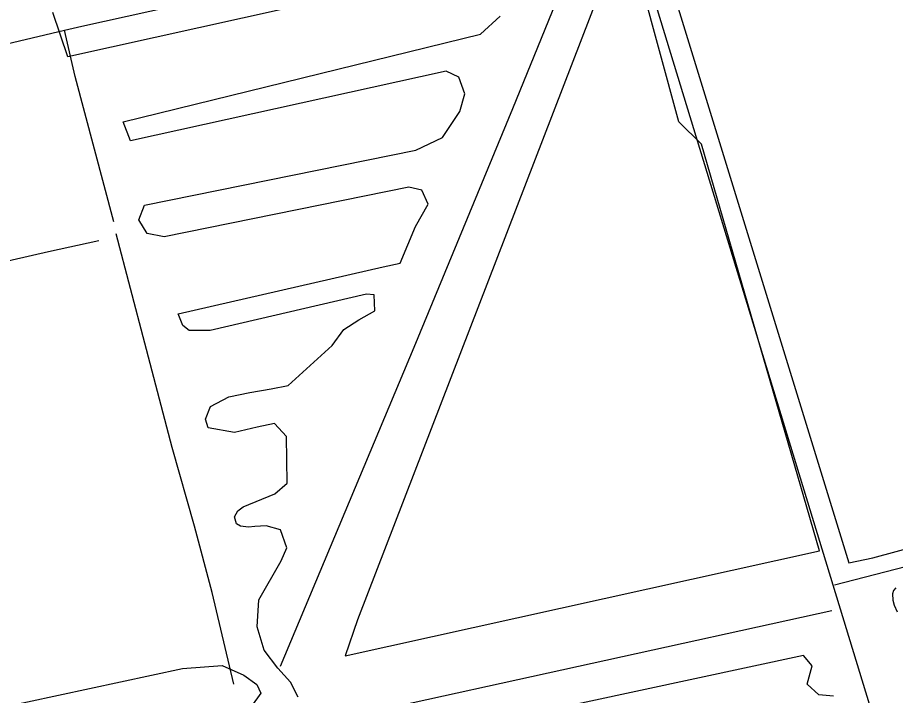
# Model space of a CAD drawing. Extents: x 3392644 to 3430565, y 576657 to 602123.
# Drawn here: x 3420949 to 3422590, y 589141 to 590409 of the extents above; entities that cross this region are included whole.
import ezdxf

# ---------------------------------------------------------------- set-up
doc = ezdxf.new("R2010")
doc.units = 0
doc.layers.add('V-SITE-VEGE', color=7, linetype='Continuous')
doc.layers.add('V-TOPO-SHOR', color=7, linetype='Continuous')

msp = doc.modelspace()

# ---------------------------------------------------------------- linework, layer by layer
at = {"layer": 'V-SITE-VEGE'}
for points in [[(3421853.6, 590515), (3421043.2, 590335.2), (3421015.3, 590418.1)], [(3422178.9, 590442.9), (3422502.4, 589388.8), (3422547.4, 589398.2), (3423339.8, 589613.6), (3423119.2, 590254.5), (3423117.2, 590260.4), (3423115.6, 590267.5), (3423114.8, 590269.9), (3423108, 590290.8), (3423104.4, 590299.4), (3423101.2, 590309.7), (3423099.2, 590314.8), (3423090.8, 590338.4), (3423085.2, 590355.7), (3423080, 590373.4), (3423068.8, 590409.3)], [(3421430.1, 589517.9), (3421452.9, 589537.8), (3421452.1, 589625.4), (3421429.4, 589649.3), (3421397.3, 589642.9), (3421355.1, 589632.8), (3421305.4, 589641.1), (3421300.8, 589657.8), (3421310.1, 589681.5), (3421344.5, 589699.1), (3421383.2, 589707.4), (3421423.6, 589714.2), (3421455.3, 589720.6), (3421537.1, 589795.1), (3421559.1, 589825.2), (3421587.2, 589843.3), (3421617.3, 589860.3), (3421615.7, 589889.9), (3421601.4, 589891.6), (3421309.3, 589823.6), (3421270.3, 589823.1), (3421258.1, 589832.9), (3421249.7, 589854.3), (3421632.8, 589942.3), (3421664.5, 589949.1), (3421693.3, 590017.8), (3421716.4, 590059.4), (3421704.7, 590086.1), (3421680.8, 590091.1), (3421223.2, 589998.8), (3421191.4, 590004.6), (3421176.1, 590030.4), (3421186.4, 590057.7), (3421693.7, 590160.7), (3421743.7, 590184.1), (3421776, 590232.7), (3421784.9, 590265.9), (3421774.1, 590297.4), (3421750.4, 590308.3), (3421160.6, 590177.8), (3421146.9, 590213.5), (3421814.6, 590377.2), (3421851.5, 590411.1)], [(3421473.8, 589137.7), (3421459.6, 589165.9), (3421435.6, 589192.1), (3421410.5, 589225.8), (3421397.3, 589269.1), (3421400, 589319.7), (3421442.3, 589392.9), (3421452.4, 589417), (3421440.8, 589450.5), (3421414, 589458), (3421393.1, 589456.8), (3421380.9, 589455.9), (3421366.3, 589457.3), (3421358.6, 589461.7), (3421354.5, 589474.9), (3421361.1, 589486.3), (3421371.1, 589493.8), (3421430.1, 589517.9)], [(3422590.6, 589342.4), (3422586, 589337.5), (3422584.3, 589330.7), (3422584.8, 589319.3), (3422587.2, 589309.9), (3422593.2, 589297.6)], [(3422473.8, 589139.8), (3422446.9, 589141.8), (3422424.8, 589161.8), (3422434, 589196.5), (3422418.2, 589215.6), (3421513.3, 589020.9)]]:
    msp.add_lwpolyline(points, dxfattribs=at)
for points in [[(3422037.3, 590458), (3421584.6, 589282.1), (3421561.3, 589215.2), (3422448, 589411.2), (3422227.6, 590171.8), (3422185.2, 590213.4), (3422114.6, 590472.6)], [(3420334.1, 588880.6), (3420076.6, 588808), (3420035.3, 588801.3), (3419994.8, 588819.2), (3420013.1, 588867.8), (3420079.9, 588898.2), (3420735.9, 589079.3), (3421257.8, 589191.4), (3421331.9, 589196.9), (3421372.4, 589179), (3421396.4, 589161.7), (3421404, 589145), (3421386.6, 589121), (3421345, 589106.1), (3421278.7, 589092.1), (3420491.2, 588907.7)]]:
    msp.add_lwpolyline(points, close=True, dxfattribs=at)
at = {"layer": 'V-TOPO-SHOR'}
for p, q in [((3422085.1, 590618.3), (3422567.9, 589035.5)), ((3422475.9, 589347.6), (3423366.7, 589578)), ((3421478.8, 589081.9), (3422471, 589299.8))]:
    msp.add_line(p, q, dxfattribs=at)
for points in [[(3420028.3, 590152.4), (3420032.6, 590153.4), (3420420.3, 590241.9), (3420687.1, 590302.2), (3421037, 590384.8), (3421069.3, 590392.4), (3421450.6, 590477.3), (3422028.7, 590622.6), (3422140.7, 590642.6), (3422550.9, 590738.5), (3423008.5, 590842.7), (3423438.4, 590951.1), (3423843.1, 591044.1)], [(3421440.9, 589195.7), (3421690.5, 589792.1), (3421874.9, 590238.6), (3422009.1, 590569.5), (3422028.7, 590622.6)], [(3421129.1, 590026.4), (3421056.8, 590298.3), (3421037, 590384.8)], [(3421353.8, 589162.2), (3421313, 589333.6), (3421279.8, 589457.8), (3421238.4, 589604.3), (3421187.3, 589799.5), (3421133.6, 590004)], [(3419757.1, 589691.8), (3419891.1, 589718.6), (3420016.1, 589747.4), (3420099.4, 589765.3), (3420225.7, 589794.4), (3420367.8, 589827.1), (3420596.1, 589878.5), (3420786.8, 589920.4), (3421007.4, 589970.8), (3421101.5, 589991.4)]]:
    msp.add_lwpolyline(points, dxfattribs=at)

doc.saveas('drawing.dxf')
